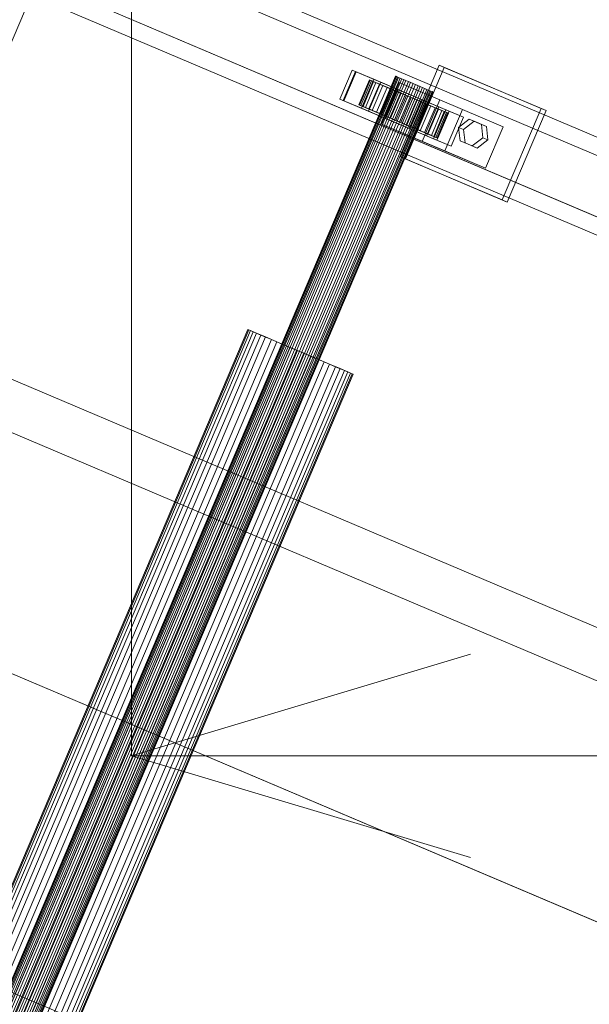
# Model space of a CAD drawing. Header units: millimetres. Extents: x -4738 to 65662, y -68080 to 6847.
# Tile 577 of 656: x 23701 to 23953, y -20490 to -20054. Entities that reach past the tile are written whole.
import ezdxf

# ---------------------------------------------------------------- set-up
doc = ezdxf.new("R2010")
doc.units = ezdxf.units.MM
doc.layers.add('COTAS_O', color=1, linetype='Continuous', lineweight=0)
doc.layers.add('superior_C10', color=7, linetype='Continuous', lineweight=0)
doc.dimstyles.new('R19_100', dxfattribs={"dimtxt": 250, "dimasz": 150, "dimexe": 150, "dimexo": 80, "dimgap": 100, "dimtad": 1, "dimtih": 1, "dimtoh": 1, "dimdsep": 46, "dimcen": 0.09, "dimadec": 0, "dimazin": 0, "dimtfac": 1, "dimtdec": 4, "dimtofl": 0, "dimtmove": 0, "dimatfit": 3, "dimfxl": 1, "dimtolj": 1, "dimtzin": 0, "dimarcsym": 0})

# ---------------------------------------------------------------- blocks, each defined once
blk = doc.blocks.new('DIM_R30_40')
at = {"layer": 'COTAS_O'}
for p, q in [((23750.07, -19480), (23750.07, -20380)), ((25950.07, -19480), (25950.07, -20380)), ((23750.07, -20380), (23900.07, -20335)), ((25950.07, -20380), (25800.07, -20335)), ((23750.07, -20380), (25950.07, -20380)), ((23750.07, -20380), (23900.07, -20425)), ((25950.07, -20380), (25800.07, -20425))]:
    blk.add_line(p, q, dxfattribs=at)
blk.add_text('2200 O', height=250, dxfattribs=at).set_placement((24850.07, -20280))

msp = doc.modelspace()

# ---------------------------------------------------------------- linework, layer by layer
at = {"layer": 'superior_C10'}
for p, q in [((27880.277, -21988.995), (18436.834, -17980.274)), ((18437.764, -17980.669), (27881.207, -21989.39)), ((24342.464, -20269.927), (23260.292, -19810.548)), ((24351.691, -20273.844), (23269.519, -19814.465)), ((24378.591, -20293.411), (23261.357, -19819.147)), ((24379.828, -20293.936), (23262.594, -19819.672)), ((24378.449, -20285.203), (23296.277, -19825.823)), ((24385.831, -20288.336), (23303.659, -19828.957)), ((24368.822, -20316.423), (23251.588, -19842.16)), ((23252.825, -19842.685), (24370.059, -20316.948)), ((24326.834, -20306.747), (23244.662, -19847.368)), ((23253.889, -19851.284), (24336.061, -20310.664)), ((24362.819, -20322.023), (23280.648, -19862.643)), ((23288.029, -19865.777), (24370.201, -20325.156)), ((23736.967, -19969.44), (23690.077, -20079.9)), ((23842.26, -20089.096), (23847.73, -20076.209)), ((23849.207, -20076.836), (23843.736, -20089.723)), ((23844.084, -20089.871), (23849.555, -20076.984)), ((23847.73, -20076.209), (23889.213, -20093.819)), ((23847.73, -20076.209), (23849.207, -20076.836)), ((23890.69, -20094.446), (23849.207, -20076.836)), ((23849.555, -20076.984), (23860.376, -20081.578)), ((23849.555, -20076.984), (23857.305, -20080.274)), ((23869.075, -20114.602), (23886.268, -20074.1)), ((23888.482, -20075.04), (23871.289, -20115.542)), ((23886.268, -20074.1), (23931.358, -20093.241)), ((23886.268, -20074.1), (23888.482, -20075.04)), ((23933.573, -20094.181), (23888.482, -20075.04)), ((23866.954, -20078.938), (23523.095, -20888.976)), ((23523.248, -20889.041), (23867.107, -20079.003)), ((23867.364, -20079.112), (23523.505, -20889.15)), ((23867.814, -20079.303), (23523.955, -20889.341)), ((23868.31, -20079.514), (23524.451, -20889.551)), ((23869.025, -20079.817), (23525.166, -20889.855)), ((23869.727, -20080.115), (23525.868, -20890.153)), ((23870.659, -20080.511), (23526.8, -20890.548)), ((23871.519, -20080.876), (23527.659, -20890.913)), ((23872.604, -20081.336), (23528.745, -20891.374)), ((23873.563, -20081.743), (23529.704, -20891.781)), ((23855.421, -20080.561), (23850.732, -20091.606)), ((23851.056, -20091.744), (23855.745, -20080.698)), ((23856.287, -20080.928), (23851.598, -20091.974)), ((23857.305, -20080.274), (23851.835, -20093.161)), ((23857.236, -20081.331), (23852.547, -20092.377)), ((23858.284, -20081.776), (23853.595, -20092.822)), ((23860.376, -20081.578), (23854.906, -20094.465)), ((23864.61, -20084.461), (23855.421, -20080.561)), ((23855.421, -20080.561), (23856.287, -20080.928)), ((23855.745, -20080.698), (23855.421, -20080.561)), ((23857.236, -20081.331), (23855.745, -20080.698)), ((23855.745, -20080.698), (23864.763, -20084.526)), ((23865.02, -20084.635), (23856.287, -20080.928)), ((23856.287, -20080.928), (23858.284, -20081.776)), ((23865.469, -20084.826), (23857.236, -20081.331)), ((23859.793, -20082.417), (23857.236, -20081.331)), ((23868.127, -20084.868), (23857.305, -20080.274)), ((23865.966, -20085.037), (23858.284, -20081.776)), ((23858.284, -20081.776), (23861.275, -20083.046)), ((23868.127, -20084.868), (23860.376, -20081.578)), ((23860.746, -20100.203), (23868.561, -20081.793)), ((23866.954, -20078.938), (23867.364, -20079.112)), ((23867.107, -20079.003), (23866.954, -20078.938)), ((23867.814, -20079.303), (23867.107, -20079.003)), ((23867.364, -20079.112), (23868.31, -20079.514)), ((23869.025, -20079.817), (23867.814, -20079.303)), ((23868.31, -20079.514), (23869.727, -20080.115)), ((23868.561, -20081.793), (23886.597, -20089.449)), ((23868.561, -20081.793), (23896.539, -20093.67)), ((23870.659, -20080.511), (23869.025, -20079.817)), ((23869.727, -20080.115), (23871.519, -20080.876)), ((23872.604, -20081.336), (23870.659, -20080.511)), ((23871.519, -20080.876), (23873.563, -20081.743)), ((23874.727, -20082.238), (23872.604, -20081.336)), ((23873.563, -20081.743), (23875.72, -20082.659)), ((23874.727, -20082.238), (23530.868, -20892.275)), ((23875.72, -20082.659), (23531.861, -20892.697)), ((23876.884, -20083.153), (23533.025, -20893.191)), ((23877.843, -20083.561), (23533.984, -20893.598)), ((23878.929, -20084.021), (23535.069, -20894.059)), ((23879.788, -20084.386), (23535.929, -20894.424)), ((23880.72, -20084.782), (23536.861, -20894.819)), ((23881.422, -20085.08), (23537.563, -20895.117)), ((23882.137, -20085.383), (23538.278, -20895.421)), ((23882.633, -20085.594), (23538.774, -20895.631)), ((23883.083, -20085.785), (23539.224, -20895.822)), ((23883.34, -20085.894), (23539.481, -20895.931)), ((23883.493, -20085.959), (23539.634, -20895.996)), ((23859.793, -20082.417), (23855.104, -20093.463)), ((23861.275, -20083.046), (23856.586, -20094.092)), ((23863.243, -20083.881), (23858.554, -20094.927)), ((23866.681, -20085.34), (23859.793, -20082.417)), ((23863.243, -20083.881), (23859.793, -20082.417)), ((23859.921, -20095.507), (23864.61, -20084.461)), ((23864.763, -20084.526), (23860.074, -20095.572)), ((23860.331, -20095.681), (23865.02, -20084.635)), ((23865.058, -20084.651), (23860.369, -20095.697)), ((23860.78, -20095.872), (23865.469, -20084.826)), ((23867.383, -20085.638), (23861.275, -20083.046)), ((23861.275, -20083.046), (23865.058, -20084.651)), ((23861.277, -20096.083), (23865.966, -20085.037)), ((23861.992, -20096.386), (23866.681, -20085.34)), ((23862.657, -20097.755), (23868.127, -20084.868)), ((23867.348, -20085.624), (23862.659, -20096.67)), ((23862.694, -20096.684), (23867.383, -20085.638)), ((23868.314, -20086.034), (23863.243, -20083.881)), ((23867.348, -20085.624), (23863.243, -20083.881)), ((23863.625, -20097.08), (23868.314, -20086.034)), ((23865.02, -20084.635), (23864.61, -20084.461)), ((23864.61, -20084.461), (23864.763, -20084.526)), ((23864.763, -20084.526), (23865.469, -20084.826)), ((23865.966, -20085.037), (23865.02, -20084.635)), ((23869.174, -20086.399), (23865.058, -20084.651)), ((23865.058, -20084.651), (23869.373, -20086.483)), ((23865.469, -20084.826), (23866.681, -20085.34)), ((23867.383, -20085.638), (23865.966, -20085.037)), ((23866.681, -20085.34), (23868.314, -20086.034)), ((23870.259, -20086.859), (23867.348, -20085.624)), ((23871.831, -20087.527), (23867.348, -20085.624)), ((23869.174, -20086.399), (23867.383, -20085.638)), ((23868.314, -20086.034), (23870.259, -20086.859)), ((23876.884, -20083.153), (23874.727, -20082.238)), ((23875.72, -20082.659), (23877.843, -20083.561)), ((23878.929, -20084.021), (23876.884, -20083.153)), ((23877.843, -20083.561), (23879.788, -20084.386)), ((23880.72, -20084.782), (23878.929, -20084.021)), ((23879.788, -20084.386), (23881.422, -20085.08)), ((23882.137, -20085.383), (23880.72, -20084.782)), ((23881.422, -20085.08), (23882.633, -20085.594)), ((23883.083, -20085.785), (23882.137, -20085.383)), ((23882.633, -20085.594), (23883.34, -20085.894)), ((23883.493, -20085.959), (23883.083, -20085.785)), ((23883.34, -20085.894), (23883.493, -20085.959)), ((23883.743, -20106.706), (23842.26, -20089.096)), ((23843.736, -20089.723), (23842.26, -20089.096)), ((23843.736, -20089.723), (23885.219, -20107.333)), ((23854.906, -20094.465), (23844.084, -20089.871)), ((23851.835, -20093.161), (23844.084, -20089.871)), ((23864.485, -20097.445), (23869.174, -20086.399)), ((23869.373, -20086.483), (23864.684, -20097.529)), ((23865.57, -20097.905), (23870.259, -20086.859)), ((23866.529, -20098.312), (23871.218, -20087.266)), ((23871.831, -20087.527), (23867.142, -20098.573)), ((23867.694, -20098.807), (23872.383, -20087.761)), ((23868.687, -20099.228), (23873.375, -20088.182)), ((23871.218, -20087.266), (23869.174, -20086.399)), ((23873.927, -20088.416), (23869.238, -20099.462)), ((23871.218, -20087.266), (23869.373, -20086.483)), ((23869.373, -20086.483), (23873.927, -20088.416)), ((23869.851, -20099.722), (23874.54, -20088.676)), ((23870.259, -20086.859), (23872.383, -20087.761)), ((23870.81, -20100.129), (23875.499, -20089.084)), ((23873.375, -20088.182), (23871.218, -20087.266)), ((23876.385, -20089.46), (23871.696, -20100.506)), ((23872.383, -20087.761), (23871.831, -20087.527)), ((23876.385, -20089.46), (23871.831, -20087.527)), ((23871.895, -20100.59), (23876.584, -20089.544)), ((23872.383, -20087.761), (23874.54, -20088.676)), ((23872.755, -20100.955), (23877.444, -20089.909)), ((23872.942, -20102.121), (23878.413, -20089.234)), ((23875.499, -20089.084), (23873.375, -20088.182)), ((23873.375, -20088.182), (23873.927, -20088.416)), ((23873.687, -20101.351), (23878.376, -20090.305)), ((23878.41, -20090.319), (23873.721, -20101.365)), ((23873.927, -20088.416), (23878.41, -20090.319)), ((23874.389, -20101.649), (23879.078, -20090.603)), ((23874.54, -20088.676), (23876.385, -20089.46)), ((23874.54, -20088.676), (23876.584, -20089.544)), ((23877.444, -20089.909), (23875.499, -20089.084)), ((23875.499, -20089.084), (23878.41, -20090.319)), ((23880.701, -20091.292), (23876.385, -20089.46)), ((23876.584, -20089.544), (23880.701, -20091.292)), ((23876.584, -20089.544), (23878.376, -20090.305)), ((23879.078, -20090.603), (23877.444, -20089.909)), ((23877.444, -20089.909), (23882.516, -20092.062)), ((23878.376, -20090.305), (23884.483, -20092.897)), ((23878.376, -20090.305), (23879.793, -20090.906)), ((23878.41, -20090.319), (23882.516, -20092.062)), ((23878.413, -20089.234), (23889.234, -20093.828)), ((23878.413, -20089.234), (23886.163, -20092.524)), ((23886.597, -20089.449), (23878.782, -20107.859)), ((23880.289, -20091.117), (23879.078, -20090.603)), ((23879.078, -20090.603), (23885.965, -20093.526)), ((23914.575, -20101.326), (23886.597, -20089.449)), ((23851.598, -20091.974), (23850.732, -20091.606)), ((23850.732, -20091.606), (23859.921, -20095.507)), ((23850.732, -20091.606), (23851.056, -20091.744)), ((23860.074, -20095.572), (23851.056, -20091.744)), ((23851.056, -20091.744), (23852.547, -20092.377)), ((23853.595, -20092.822), (23851.598, -20091.974)), ((23851.598, -20091.974), (23860.331, -20095.681)), ((23851.835, -20093.161), (23862.657, -20097.755)), ((23852.547, -20092.377), (23860.78, -20095.872)), ((23852.547, -20092.377), (23855.104, -20093.463)), ((23856.586, -20094.092), (23853.595, -20092.822)), ((23853.595, -20092.822), (23861.277, -20096.083)), ((23854.906, -20094.465), (23862.657, -20097.755)), ((23855.104, -20093.463), (23861.992, -20096.386)), ((23855.104, -20093.463), (23858.554, -20094.927)), ((23860.369, -20095.697), (23856.586, -20094.092)), ((23856.586, -20094.092), (23862.694, -20096.684)), ((23858.554, -20094.927), (23863.625, -20097.08)), ((23858.554, -20094.927), (23862.659, -20096.67)), ((23875.104, -20101.952), (23879.793, -20090.906)), ((23875.6, -20102.163), (23880.289, -20091.117)), ((23880.701, -20091.292), (23876.012, -20102.338)), ((23876.049, -20102.354), (23880.738, -20091.308)), ((23876.306, -20102.463), (23880.995, -20091.417)), ((23876.46, -20102.528), (23881.149, -20091.482)), ((23882.516, -20092.062), (23877.827, -20103.108)), ((23879.793, -20090.906), (23887.474, -20094.167)), ((23879.793, -20090.906), (23880.738, -20091.308)), ((23884.483, -20092.897), (23879.794, -20103.943)), ((23880.995, -20091.417), (23880.289, -20091.117)), ((23880.289, -20091.117), (23888.522, -20094.612)), ((23886.163, -20092.524), (23880.693, -20105.411)), ((23884.483, -20092.897), (23880.701, -20091.292)), ((23880.738, -20091.308), (23889.471, -20095.015)), ((23880.738, -20091.308), (23881.149, -20091.482)), ((23881.149, -20091.482), (23880.995, -20091.417)), ((23880.995, -20091.417), (23890.013, -20095.245)), ((23881.149, -20091.482), (23890.337, -20095.382)), ((23885.965, -20093.526), (23881.276, -20104.572)), ((23882.516, -20092.062), (23885.965, -20093.526)), ((23887.474, -20094.167), (23882.785, -20105.213)), ((23889.213, -20093.819), (23883.743, -20106.706)), ((23889.234, -20093.828), (23883.764, -20106.715)), ((23888.522, -20094.612), (23883.833, -20105.658)), ((23887.474, -20094.167), (23884.483, -20092.897)), ((23889.471, -20095.015), (23884.782, -20106.061)), ((23885.219, -20107.333), (23890.69, -20094.446)), ((23885.965, -20093.526), (23888.522, -20094.612)), ((23896.985, -20097.118), (23886.163, -20092.524)), ((23889.471, -20095.015), (23887.474, -20094.167)), ((23888.522, -20094.612), (23890.013, -20095.245)), ((23896.539, -20093.67), (23888.724, -20112.079)), ((23890.69, -20094.446), (23889.213, -20093.819)), ((23896.985, -20097.118), (23889.234, -20093.828)), ((23890.337, -20095.382), (23889.471, -20095.015)), ((23914.575, -20101.326), (23896.539, -20093.67)), ((23931.358, -20093.241), (23914.165, -20133.743)), ((23916.38, -20134.683), (23933.573, -20094.181)), ((23933.573, -20094.181), (23931.358, -20093.241)), ((23859.921, -20095.507), (23860.331, -20095.681)), ((23860.074, -20095.572), (23859.921, -20095.507)), ((23860.78, -20095.872), (23860.074, -20095.572)), ((23860.331, -20095.681), (23861.277, -20096.083)), ((23864.684, -20097.529), (23860.369, -20095.697)), ((23860.369, -20095.697), (23864.485, -20097.445)), ((23861.992, -20096.386), (23860.78, -20095.872)), ((23861.277, -20096.083), (23862.694, -20096.684)), ((23863.625, -20097.08), (23861.992, -20096.386)), ((23862.659, -20096.67), (23865.57, -20097.905)), ((23862.659, -20096.67), (23867.142, -20098.573)), ((23862.694, -20096.684), (23864.485, -20097.445)), ((23865.57, -20097.905), (23863.625, -20097.08)), ((23864.485, -20097.445), (23866.529, -20098.312)), ((23869.238, -20099.462), (23864.684, -20097.529)), ((23864.684, -20097.529), (23866.529, -20098.312)), ((23867.694, -20098.807), (23865.57, -20097.905)), ((23866.529, -20098.312), (23868.687, -20099.228)), ((23867.142, -20098.573), (23867.694, -20098.807)), ((23867.142, -20098.573), (23871.696, -20100.506)), ((23869.851, -20099.722), (23867.694, -20098.807)), ((23869.238, -20099.462), (23868.687, -20099.228)), ((23868.687, -20099.228), (23870.81, -20100.129)), ((23890.013, -20095.245), (23885.324, -20106.291)), ((23890.337, -20095.382), (23885.648, -20106.428)), ((23890.013, -20095.245), (23890.337, -20095.382)), ((23891.514, -20110.005), (23896.985, -20097.118)), ((23899.542, -20097.99), (23894.806, -20101.625)), ((23897.02, -20102.565), (23901.756, -20098.93)), ((23904.953, -20100.287), (23899.542, -20097.99)), ((23899.542, -20097.99), (23901.756, -20098.93)), ((23901.756, -20098.93), (23907.167, -20101.227)), ((23878.782, -20107.859), (23860.746, -20100.203)), ((23888.724, -20112.079), (23860.746, -20100.203)), ((23873.721, -20101.365), (23869.238, -20099.462)), ((23871.696, -20100.506), (23869.851, -20099.722)), ((23871.895, -20100.59), (23869.851, -20099.722)), ((23873.721, -20101.365), (23870.81, -20100.129)), ((23870.81, -20100.129), (23872.755, -20100.955)), ((23871.696, -20100.506), (23876.012, -20102.338)), ((23876.012, -20102.338), (23871.895, -20100.59)), ((23873.687, -20101.351), (23871.895, -20100.59)), ((23877.827, -20103.108), (23872.755, -20100.955)), ((23872.755, -20100.955), (23874.389, -20101.649)), ((23883.764, -20106.715), (23872.942, -20102.121)), ((23880.693, -20105.411), (23872.942, -20102.121)), ((23879.794, -20103.943), (23873.687, -20101.351)), ((23875.104, -20101.952), (23873.687, -20101.351)), ((23877.827, -20103.108), (23873.721, -20101.365)), ((23881.276, -20104.572), (23874.389, -20101.649)), ((23874.389, -20101.649), (23875.6, -20102.163)), ((23882.785, -20105.213), (23875.104, -20101.952)), ((23876.049, -20102.354), (23875.104, -20101.952)), ((23883.833, -20105.658), (23875.6, -20102.163)), ((23875.6, -20102.163), (23876.306, -20102.463)), ((23876.012, -20102.338), (23879.794, -20103.943)), ((23884.782, -20106.061), (23876.049, -20102.354)), ((23876.46, -20102.528), (23876.049, -20102.354)), ((23885.324, -20106.291), (23876.306, -20102.463)), ((23876.306, -20102.463), (23876.46, -20102.528)), ((23885.648, -20106.428), (23876.46, -20102.528)), ((23881.276, -20104.572), (23877.827, -20103.108)), ((23894.806, -20101.625), (23895.481, -20107.556)), ((23894.806, -20101.625), (23897.02, -20102.565)), ((23897.695, -20108.496), (23897.02, -20102.565)), ((23905.628, -20106.219), (23904.953, -20100.287)), ((23904.953, -20100.287), (23907.167, -20101.227)), ((23906.76, -20119.736), (23914.575, -20101.326)), ((23907.167, -20101.227), (23907.842, -20107.159)), ((23878.782, -20107.859), (23906.76, -20119.736)), ((23879.794, -20103.943), (23882.785, -20105.213)), ((23880.693, -20105.411), (23891.514, -20110.005)), ((23883.833, -20105.658), (23881.276, -20104.572)), ((23882.785, -20105.213), (23884.782, -20106.061)), ((23883.743, -20106.706), (23885.219, -20107.333)), ((23883.764, -20106.715), (23891.514, -20110.005)), ((23885.324, -20106.291), (23883.833, -20105.658)), ((23884.782, -20106.061), (23885.648, -20106.428)), ((23885.648, -20106.428), (23885.324, -20106.291)), ((23895.481, -20107.556), (23900.892, -20109.853)), ((23895.481, -20107.556), (23897.695, -20108.496)), ((23900.892, -20109.853), (23905.628, -20106.219)), ((23907.842, -20107.159), (23903.106, -20110.793)), ((23907.842, -20107.159), (23905.628, -20106.219)), ((23888.724, -20112.079), (23906.76, -20119.736)), ((23903.106, -20110.793), (23897.695, -20108.496)), ((23900.892, -20109.853), (23903.106, -20110.793)), ((23914.165, -20133.743), (23869.075, -20114.602)), ((23871.289, -20115.542), (23869.075, -20114.602)), ((23871.289, -20115.542), (23916.38, -20134.683)), ((23914.165, -20133.743), (23916.38, -20134.683)), ((24439.849, -20552.117), (23555.796, -20176.838)), ((23556.895, -20177.305), (24440.948, -20552.583)), ((23801.537, -20191.147), (23558.374, -20763.973)), ((23558.806, -20764.156), (23801.97, -20191.331)), ((23802.695, -20191.639), (23559.532, -20764.464)), ((23803.963, -20192.177), (23560.8, -20765.003)), ((23805.364, -20192.772), (23562.201, -20765.597)), ((23807.382, -20193.629), (23564.219, -20766.454)), ((23809.363, -20194.47), (23566.2, -20767.295)), ((23801.537, -20191.147), (23802.695, -20191.639)), ((23801.97, -20191.331), (23801.537, -20191.147)), ((23803.963, -20192.177), (23801.97, -20191.331)), ((23802.695, -20191.639), (23805.364, -20192.772)), ((23807.382, -20193.629), (23803.963, -20192.177)), ((23805.364, -20192.772), (23809.363, -20194.47)), ((23811.993, -20195.586), (23807.382, -20193.629)), ((23809.363, -20194.47), (23814.42, -20196.616)), ((23811.993, -20195.586), (23568.83, -20768.411)), ((23814.42, -20196.616), (23571.256, -20769.441)), ((23817.482, -20197.916), (23574.319, -20770.741)), ((23820.188, -20199.065), (23577.025, -20771.89)), ((23817.482, -20197.916), (23811.993, -20195.586)), ((23814.42, -20196.616), (23820.188, -20199.065)), ((23823.475, -20200.46), (23817.482, -20197.916)), ((23820.188, -20199.065), (23826.277, -20201.649)), ((23823.475, -20200.46), (23580.311, -20773.285)), ((23826.277, -20201.649), (23583.113, -20774.475)), ((23829.563, -20203.044), (23586.4, -20775.87)), ((23829.563, -20203.044), (23823.475, -20200.46)), ((23826.277, -20201.649), (23832.269, -20204.193)), ((23835.332, -20205.493), (23829.563, -20203.044)), ((23832.269, -20204.193), (23589.106, -20777.019)), ((23835.332, -20205.493), (23592.168, -20778.319)), ((23837.758, -20206.523), (23594.595, -20779.349)), ((23840.388, -20207.639), (23597.225, -20780.465)), ((23832.269, -20204.193), (23837.758, -20206.523)), ((23840.388, -20207.639), (23835.332, -20205.493)), ((23837.758, -20206.523), (23842.369, -20208.48)), ((23844.387, -20209.337), (23840.388, -20207.639)), ((23842.369, -20208.48), (23599.206, -20781.306)), ((23844.387, -20209.337), (23601.224, -20782.162)), ((23845.788, -20209.932), (23602.625, -20782.757)), ((23847.056, -20210.47), (23603.893, -20783.296)), ((23847.782, -20210.778), (23604.618, -20783.603)), ((23848.214, -20210.962), (23605.051, -20783.787)), ((23842.369, -20208.48), (23845.788, -20209.932)), ((23847.056, -20210.47), (23844.387, -20209.337)), ((23845.788, -20209.932), (23847.782, -20210.778)), ((23848.214, -20210.962), (23847.056, -20210.47)), ((23847.782, -20210.778), (23848.214, -20210.962)), ((23504.78, -20261.971), (24388.833, -20637.249)), ((24389.932, -20637.716), (23505.879, -20262.437)), ((23453.983, -20381.635), (24338.036, -20756.914)), ((24339.135, -20757.38), (23455.082, -20382.102))]:
    msp.add_line(p, q, dxfattribs=at)

# ---------------------------------------------------------------- dimensions: what is measured, and where the dimension line sits
at = {"layer": 'COTAS_O'}
dim = msp.add_aligned_dim(p1=(23750.067, -19480), p2=(25950.067, -19480), distance=-900, text='<> O', dimstyle='R19_100', dxfattribs=at)
dim.commit()
dim.dimension.update_dxf_attribs({"geometry": 'DIM_R30_40', "text_midpoint": (24850.067, -20380)})

doc.saveas('drawing.dxf')
